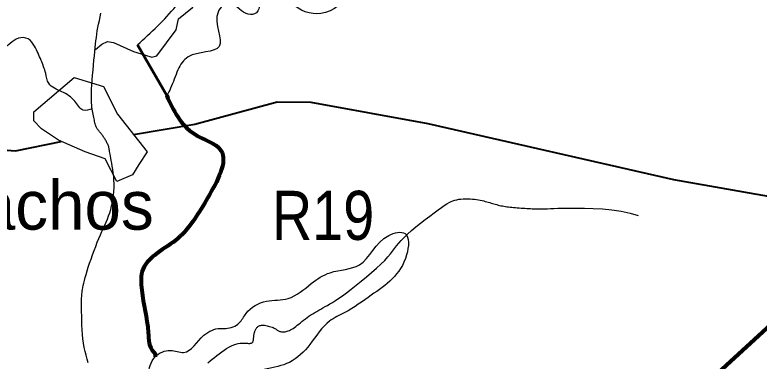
# Model space of a CAD drawing. Extents: x 553962 to 842807, y 8883888 to 9032388.
# Drawn here: x 709342 to 716929, y 8959086 to 8962615 of the extents above; entities that cross this region are included whole.
import ezdxf
from ezdxf.enums import TextEntityAlignment as Align

# ---------------------------------------------------------------- set-up
doc = ezdxf.new("R2010")
doc.units = 0
doc.header["$LTSCALE"] = 200
for name, color, linetype, lineweight in [('12', 7, 'Continuous', 25), ('21', 7, 'Continuous', 25), ('24', 7, 'Continuous', 25), ('50', 7, 'Continuous', 80), ('51', 7, 'Continuous', 25), ('9', 7, 'Continuous', 90)]:
    doc.layers.add(name, color=color, linetype=linetype, lineweight=lineweight)
doc.layers.add('41', color=7, linetype='Continuous')
doc.layers.add('53', color=7, linetype='Continuous')

msp = doc.modelspace()

# ---------------------------------------------------------------- linework, layer by layer
at = {"layer": '12', "lineweight": 40}
for points in [[(710551.5, 8961397.1), (711177.1, 8961501.2), (712016, 8961727.1), (712359, 8961724.2), (713550.7, 8961508.2), (716056.5, 8960938), (717193.5, 8960736.2), (719630.3, 8960157.3)], [(704410.2, 8961560.7), (707197.4, 8961384.6), (708568.6, 8961290.5), (709350.1, 8961228.9), (709812.8, 8961324.8)]]:
    msp.add_lwpolyline(points, dxfattribs=at)
at = {"layer": '21'}
msp.add_lwpolyline([(709946.6, 8961976.9), (710246.8, 8961883.4), (710388.4, 8961602.9), (710691.5, 8961220.5), (710606.5, 8961090.1), (710541.4, 8960985.3), (710382.8, 8960917.3), (710261, 8961146.8), (710057.1, 8961220.5), (709785.2, 8961336.6), (709615.2, 8961452.8), (709535.9, 8961534.9), (709535.9, 8961628.4)], close=True, dxfattribs=at)
at = {"layer": '24'}
for points in [[(710674.9, 8962204.1), (710737.2, 8962184.8), (710790.9, 8962198.1), (710985, 8962463.8), (711011.2, 8962574.6), (711153.5, 8962689.4), (711435.9, 8963104.2)], [(710164.8, 8962317.2), (710168.7, 8962351.7), (710172.8, 8962385.1), (710177.5, 8962418), (710182.7, 8962451.3), (710188.8, 8962485.8), (710195.8, 8962521.8), (710203.5, 8962558.9), (710211.7, 8962596.3), (710220, 8962633.4)], [(710310.3, 8961209.6), (710308.3, 8961222.6), (710306.5, 8961233.8), (710304.7, 8961243.7), (710302.9, 8961252.7), (710300.8, 8961261.4), (710298.3, 8961270), (710295.4, 8961278.7), (710292.1, 8961287.5), (710288.5, 8961296.2), (710284.5, 8961304.9), (710280.3, 8961313.5), (710275.9, 8961322), (710271.3, 8961330.4), (710266.6, 8961338.7), (710261.7, 8961346.8), (710256.8, 8961354.7), (710251.7, 8961362.5), (710246.5, 8961370.1), (710241.3, 8961377.5), (710236, 8961384.6), (710230.8, 8961391.6), (710225.5, 8961398.4), (710220.2, 8961404.9), (710215.1, 8961411.3), (710209.9, 8961417.6), (710204.9, 8961423.7), (710200.1, 8961429.8), (710195.4, 8961435.8), (710190.9, 8961441.7), (710186.6, 8961447.7), (710182.5, 8961453.9), (710178.6, 8961460.3), (710174.9, 8961467.3), (710171.3, 8961474.8), (710167.9, 8961483.2), (710164.6, 8961492.5), (710161.4, 8961502.8), (710158.2, 8961514.5), (710155.2, 8961527.2), (710152.2, 8961540.9), (710149.2, 8961555.4), (710146.2, 8961570.7), (710143.2, 8961586.5), (710140.2, 8961602.7), (710137.1, 8961619.2), (710133.9, 8961636), (710130.9, 8961653.7), (710128.1, 8961672.8), (710125.7, 8961694), (710123.8, 8961718.1), (710122.6, 8961745.6), (710122.3, 8961777.3), (710122.9, 8961813.8), (710124.7, 8961855.4), (710127.4, 8961901.3), (710130.9, 8961950.3), (710135, 8962001.2), (710139.5, 8962052.7), (710144.1, 8962103.7), (710148.7, 8962152.9), (710153.1, 8962199.2), (710157.2, 8962241.7), (710161, 8962280.7), (710164.8, 8962317.2)], [(710164.4, 8962263.4), (710229.5, 8962317.3), (710287.9, 8962342), (710347.9, 8962333.1)], [(710347.9, 8962333.1), (710553, 8962240.9), (710674.9, 8962204.1)], [(710089.6, 8959069.4), (710077.9, 8959107.2), (710067.3, 8959145.5), (710057.8, 8959184.7), (710049.5, 8959225.2), (710042.4, 8959267.4), (710036.5, 8959311.6), (710031.9, 8959358), (710028.4, 8959405.8), (710025.9, 8959453.9), (710024.1, 8959501.2), (710023.1, 8959546.6), (710022.5, 8959589.1), (710022.2, 8959627.6), (710022.2, 8959661.1), (710022.2, 8959688.7), (710022.2, 8959711.2), (710022.5, 8959729.8), (710023, 8959745.3), (710023.8, 8959759), (710025, 8959771.8), (710026.7, 8959784.9), (710028.9, 8959799.3), (710031.7, 8959815.9), (710035.3, 8959834.9), (710039.7, 8959856.5), (710045.1, 8959880.7), (710051.6, 8959907.5), (710059.3, 8959937.2), (710068.4, 8959969.7), (710078.9, 8960005.1), (710090.9, 8960043.5), (710104.3, 8960084.1), (710118.8, 8960126.3), (710134.1, 8960169.4), (710150, 8960212.7), (710166.2, 8960255.3), (710182.6, 8960296.7), (710198.7, 8960336), (710214.6, 8960372.8), (710230, 8960407.5), (710244.8, 8960440.4), (710259, 8960472.1), (710272.6, 8960503.3), (710285.4, 8960534.3), (710297.4, 8960565.8), (710308.5, 8960598.3), (710318.7, 8960632.1), (710327.8, 8960667.2), (710335.7, 8960703.3), (710342.4, 8960740.3), (710347.6, 8960778), (710351.3, 8960816.1), (710353.4, 8960854.3), (710353.8, 8960892.7), (710352.3, 8960930.7), (710349.4, 8960968.1), (710345.3, 8961004.5), (710340.4, 8961039.4), (710335, 8961072.3), (710329.6, 8961102.9), (710324.3, 8961130.7), (710319.7, 8961155.3), (710315.8, 8961176.5), (710312.8, 8961194.4), (710310.3, 8961209.6)], [(712418.8, 8959592.9), (712439.7, 8959604.9), (712461.1, 8959616.8), (712482.9, 8959628.9), (712505.2, 8959641.1), (712528.5, 8959654.1), (712553.4, 8959668.5), (712580.5, 8959684.9), (712610.5, 8959704), (712643.9, 8959726.3), (712681.3, 8959752.6), (712723.4, 8959783.3), (712770.3, 8959818.9), (712820.9, 8959858.5), (712873.6, 8959900.9), (712926.7, 8959944.9), (712978.7, 8959989.2), (713028, 8960032.8), (713073, 8960074.5), (713112, 8960113), (713144.1, 8960147.5), (713170.5, 8960178.6), (713192.9, 8960207.3), (713213.2, 8960234.5), (713233.2, 8960261.2), (713254.6, 8960288.2), (713279.3, 8960316.7), (713309.1, 8960347.5), (713345.1, 8960381.2), (713386.3, 8960417.3), (713431.2, 8960454.6), (713478.3, 8960492.2), (713525.8, 8960529.2), (713572.4, 8960564.6), (713616.3, 8960597.2), (713656, 8960626.3), (713690.3, 8960650.9), (713719.8, 8960671.4), (713745.3, 8960688.2), (713767.8, 8960701.6)], [(713767.8, 8960701.6), (713788.2, 8960712.2), (713807.5, 8960720.4), (713826.5, 8960726.6), (713846.2, 8960731.3), (713867.2, 8960734.9), (713889.5, 8960737.5), (713912.7, 8960739.1), (713936.3, 8960739.8), (713960.1, 8960739.8), (713983.6, 8960739), (714006.5, 8960737.5), (714028.5, 8960735.5), (714049.1, 8960732.9), (714068.6, 8960729.9), (714087, 8960726.5), (714104.5, 8960722.7), (714121.2, 8960718.7), (714137.2, 8960714.5), (714152.6, 8960710.2), (714167.7, 8960705.8), (714182.5, 8960701.4), (714197.1, 8960697.1), (714211.5, 8960692.8), (714225.7, 8960688.6), (714240, 8960684.5), (714254.2, 8960680.7), (714268.4, 8960677), (714282.7, 8960673.5), (714297.2, 8960670.3), (714311.9, 8960667.4), (714326.8, 8960664.7), (714342.1, 8960662.2), (714357.7, 8960659.8), (714373.9, 8960657.7), (714390.6, 8960655.8), (714407.8, 8960653.9), (714425.8, 8960652.2), (714444.2, 8960650.7), (714463.1, 8960649.2)], [(714463.1, 8960649.2), (714482.3, 8960647.8), (714501.8, 8960646.4), (714521.3, 8960645.2), (714540.8, 8960643.9), (714560.1, 8960642.7), (714579.2, 8960641.4), (714598, 8960640.3), (714616.7, 8960639.2), (714635.3, 8960638.3), (714653.8, 8960637.6), (714672.3, 8960637.1), (714690.9, 8960636.9), (714709.5, 8960637.1), (714728.5, 8960637.7), (714749.1, 8960638.5), (714772.9, 8960639.6), (714801.3, 8960640.8), (714835.9, 8960642.1), (714878.1, 8960643.3), (714929.4, 8960644.4), (714991.4, 8960645.3), (715064.8, 8960645.7), (715147.8, 8960645), (715237.6, 8960642.3), (715331.6, 8960636.8), (715427.3, 8960627.7), (715521.9, 8960614.1), (715612.9, 8960595.2), (715697.6, 8960570.2)], [(711951.6, 8959435.5), (711963.6, 8959431.2), (711974.3, 8959426.9), (711983.8, 8959422.6), (711992, 8959418.3), (711999.2, 8959414), (712005.7, 8959409.9), (712011.7, 8959405.9), (712017.6, 8959402.1), (712023.4, 8959398.5), (712029.6, 8959395.1), (712036.2, 8959392), (712043.4, 8959389.2), (712051.1, 8959386.9), (712059.2, 8959385.1), (712067.8, 8959383.9), (712076.9, 8959383.3), (712086.5, 8959383.5), (712096.4, 8959384.6), (712106.8, 8959386.6), (712117.6, 8959389.5), (712128.8, 8959393.5), (712140.5, 8959398.4), (712152.7, 8959404.5), (712165.3, 8959411.6), (712178.5, 8959419.9), (712192.2, 8959429.3), (712206.4, 8959439.9), (712221.2, 8959451.5), (712236.5, 8959463.8), (712252.4, 8959476.8), (712268.8, 8959490.2), (712285.7, 8959503.7), (712303.2, 8959517.3), (712321.2, 8959530.6), (712339.7, 8959543.6), (712358.7, 8959556.3), (712378.3, 8959568.7), (712398.3, 8959580.8), (712418.8, 8959592.9)], [(711769.1, 8959283.2), (711771, 8959287.8), (711772.5, 8959292.8), (711773.6, 8959298.1), (711774.4, 8959303.7), (711775.1, 8959309.6), (711775.6, 8959315.7), (711776.1, 8959322), (711776.6, 8959328.3), (711777.1, 8959334.7), (711777.8, 8959341.1), (711778.6, 8959347.5), (711779.5, 8959353.9), (711780.7, 8959360.3), (711782.1, 8959366.7), (711783.6, 8959373.1), (711785.4, 8959379.4), (711787.5, 8959385.8), (711789.8, 8959392.2), (711792.4, 8959398.5), (711795.3, 8959404.7), (711798.6, 8959410.8), (711802.1, 8959416.7), (711806, 8959422.3), (711810.3, 8959427.6), (711815, 8959432.6), (711820, 8959437.1), (711825.6, 8959441.2), (711831.7, 8959444.7), (711838.6, 8959447.6), (711846.2, 8959449.9), (711854.8, 8959451.4), (711864.3, 8959452.1), (711874.9, 8959452), (711886.7, 8959450.9), (711899.3, 8959449), (711912.4, 8959446.3), (711925.7, 8959443.2), (711938.9, 8959439.5), (711951.6, 8959435.5)], [(711308.4, 8959069.5), (711331.5, 8959087.2), (711354.7, 8959105.1), (711378.1, 8959123.2), (711402, 8959142), (711426.3, 8959160.9), (711450.8, 8959179.6), (711475.5, 8959197.5), (711500.2, 8959214.2), (711524.8, 8959229.2), (711549, 8959242.2), (711572.8, 8959252.5), (711596.1, 8959259.9), (711618.5, 8959264.7), (711640, 8959267.5), (711660.3, 8959268.6), (711679.2, 8959268.7), (711696.5, 8959268), (711711.9, 8959267.3), (711725.3, 8959266.8), (711736.5, 8959267.1), (711745.6, 8959268.2), (711753, 8959270), (711758.8, 8959272.4), (711763.2, 8959275.5), (711766.6, 8959279.1), (711769.1, 8959283.2)]]:
    msp.add_lwpolyline(points, dxfattribs=at)
msp.add_spline([(710131.8, 8961656.3), (710038.2, 8961644.6), (709952.5, 8961734.3), (709819.9, 8961831.8), (709687.4, 8961917.5), (709656.2, 8962018.9), (709609.4, 8962151.4), (709543.1, 8962295.7), (709476.8, 8962369.8), (709379.4, 8962377.6), (709293.6, 8962323), (709126, 8962209.9), (708970, 8962096.9), (708782.9, 8962007.2), (708568.5, 8961929.2), (708381.3, 8961917.5), (708221.5, 8961987.7), (708096.8, 8962093), (707991.5, 8962217.7), (707749.8, 8962326.9), (707512, 8962326.9), (707301.5, 8962284), (707215.7, 8962330.8), (707145.5, 8962459.4), (707075.3, 8962576.4), (706915.5, 8962654.3), (706724.5, 8962763.5), (706475, 8962868.8), (706285.5, 8962993.6), (706252.3, 8963024.5), (706110.5, 8963180), (706048.8, 8963234.9), (705965.3, 8963310.3), (705863.5, 8963374.4), (705840.7, 8963390.4), (705796.9, 8963407.8)], degree=3, dxfattribs=at)
at = {"layer": '50'}
msp.add_spline([(710890, 8961791.6), (711171.7, 8961401.1), (711442.8, 8961233.7), (711308.8, 8960751.9), (711174.1, 8960533.9), (711004.3, 8960336.1), (710789.2, 8960183.9), (710649.3, 8960026.7), (710634.9, 8959808.7), (710701.2, 8959377.6), (710755.5, 8959181.1), (710761.9, 8959174.7), (710772.1, 8959129.1)], degree=3, dxfattribs=at)
at = {"layer": '51', "lineweight": 53}
msp.add_line((710593, 8962308.9), (710890, 8961791.6), dxfattribs=at)
at = {"layer": '51'}
msp.add_line((710890, 8961791.6), (710593, 8962308.9), dxfattribs=at)
for points in [[(710593, 8962308.9), (710982.7, 8962704.5), (711192.5, 8962973.3), (711407, 8963308), (711446, 8963567.2), (711639.8, 8963574.1), (711619, 8963913.5), (711812.8, 8963775), (712167, 8963926.7), (712161.5, 8964114.3), (712140.7, 8964378), (712305.3, 8964651.9), (712375.3, 8964972.2), (712770.2, 8965062.7), (712835.2, 8965133.7), (712927, 8965194.6), (712975.5, 8964952.2), (713086.2, 8964779.1), (712657.1, 8964619.8), (712913.2, 8964322), (712667.7, 8964083.9), (712442.6, 8963574.1), (712359.5, 8963359.5), (712331.9, 8963207.1), (712345.7, 8963089.4), (712394.1, 8963068.6), (712455.1, 8963049.3), (712585.1, 8963140.6), (712934, 8963373.3), (713224.6, 8963054.8), (712911.2, 8962983.3), (712788.6, 8962860.8), (712461.2, 8962628.3), (712165.3, 8962734.9), (711898.9, 8963008.7), (711785.1, 8962992.4), (711826.7, 8962826.2), (711785.1, 8962625.4), (711699.5, 8962628.4), (711522.1, 8962736.2), (711413.9, 8962643.6), (711425.2, 8962293), (711109.4, 8962187.2), (711004.6, 8962055.3), (710929.9, 8961867.7), (710890, 8961791.6)], [(710618.7, 8958419.1), (710748.2, 8958692.9), (710747.7, 8958890.7), (710712.4, 8958956.6), (710722.2, 8959042.8), (710772.1, 8959129.1), (710927.2, 8959195), (711062.6, 8959174.7), (711269.5, 8959349.8), (711435.6, 8959419.1), (711491, 8959419.1), (711629.4, 8959474.5), (711698.6, 8959571.4), (711906.2, 8959696.1), (712127.7, 8959723.8), (712363, 8959876.1), (712556.8, 8959986.9), (712854.1, 8960067.2), (713153.9, 8960366.4), (713319.2, 8960386.7), (713334.9, 8960168.6), (712975.2, 8959757.8), (712705.1, 8959580.3), (712550, 8959494.1), (712350.2, 8959255.8), (712140.2, 8959073.2), (711659.6, 8958931.2), (711409.9, 8958616.8), (711380.3, 8958491.1), (711449.5, 8958311.1), (711823.2, 8957978.7), (711740.1, 8957840.2), (711352.6, 8957937.1), (711214.2, 8958200.3), (711130.3, 8958246.6), (711060.2, 8958211.1), (711020.2, 8958170.5)]]:
    msp.add_spline(points, degree=3, dxfattribs=at)
at = {"layer": '9'}
msp.add_lwpolyline([(705081.2, 8958366.8), (705509.2, 8948874.2), (720755.9, 8962863.6), (723053.6, 8963740.6)], dxfattribs=at)

# ---------------------------------------------------------------- texts
at = {"layer": '41'}
msp.add_text('Dois Riachos', height=500, dxfattribs=at).set_placement((706819.1, 8960425.8))
at = {"layer": '53', "width": 0.85}
msp.add_text('R19', height=500, dxfattribs=at).set_placement((712484.1, 8960321.7), align=Align.CENTER)

doc.saveas('drawing.dxf')
